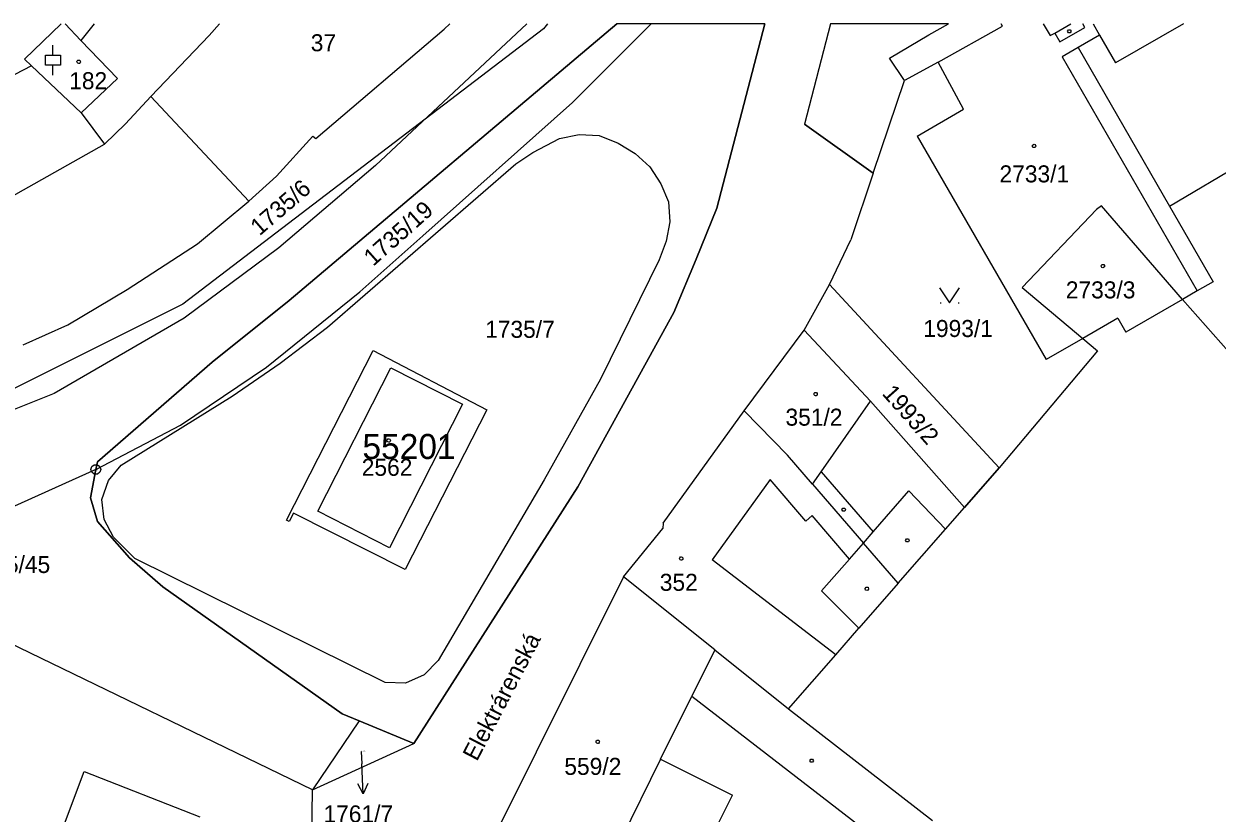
# Model space of a CAD drawing. Extents: x -777309 to -774195, y -1144706 to -1143600.
# Drawn here: x -774697.4 to -774578.2, y -1144278.9 to -1144200 of the extents above; entities that cross this region are included whole.
import ezdxf

# ---------------------------------------------------------------- set-up
doc = ezdxf.new("R2010")
doc.units = 0
for name, color, linetype in [('1', 7, 'Continuous'), ('11', 7, 'Continuous'), ('12', 7, 'Continuous'), ('2', 7, 'Continuous'), ('3', 7, 'Continuous'), ('4', 7, 'Continuous'), ('5', 7, 'Continuous'), ('7', 7, 'Continuous'), ('8', 7, 'Continuous')]:
    doc.layers.add(name, color=color, linetype=linetype)

msp = doc.modelspace()

# ---------------------------------------------------------------- linework, layer by layer
at = {"layer": '1'}
for p, q in [((-774697.3, -1144203.52), (-774693.64, -1144200)), ((-774693.26, -1144200), (-774691.68, -1144201.65)), ((-774690.37, -1144200), (-774691.68, -1144201.65)), ((-774678.86, -1144201.18), (-774677.85, -1144200)), ((-774670.88, -1144227.65), (-774638.18, -1144200)), ((-774668.21, -1144211.45), (-774655.4, -1144200.52)), ((-774647.16, -1144200), (-774662.27, -1144214.14)), ((-774655.4, -1144200.52), (-774654.85, -1144200)), ((-774642.6, -1144207.85), (-774634.75, -1144200)), ((-774623.38, -1144200), (-774628.2, -1144218.4)), ((-774616.82, -1144200), (-774619.43, -1144210.01)), ((-774607.02, -1144201.11), (-774605.06, -1144200)), ((-774595.59, -1144200), (-774594.89, -1144201.18)), ((-774593.95, -1144201.79), (-774591.44, -1144200.35)), ((-774591.44, -1144200.35), (-774591.64, -1144200)), ((-774590.61, -1144200), (-774589.96, -1144201.12)), ((-774691.68, -1144201.65), (-774688.01, -1144205.46)), ((-774684.7, -1144207.25), (-774678.86, -1144201.18)), ((-774610.93, -1144203.43), (-774607.02, -1144201.11)), ((-774594.89, -1144201.18), (-774594.44, -1144200.92)), ((-774594.44, -1144200.92), (-774593.95, -1144201.79)), ((-774589.96, -1144201.12), (-774592.11, -1144202.36)), ((-774592.11, -1144202.36), (-774582.97, -1144218.23)), ((-774696.6, -1144204.21), (-774700.52, -1144206.23)), ((-774696.6, -1144204.21), (-774697.3, -1144203.52)), ((-774691.65, -1144208.9), (-774696.6, -1144204.21)), ((-774609.45, -1144205.67), (-774610.93, -1144203.43)), ((-774606.09, -1144203.83), (-774609.45, -1144205.67)), ((-774603.57, -1144208.52), (-774606.09, -1144203.83)), ((-774582.97, -1144218.23), (-774560.3, -1144204.67)), ((-774688.01, -1144205.46), (-774691.65, -1144208.9)), ((-774612.57, -1144214.92), (-774609.45, -1144205.67)), ((-774687.24, -1144209.98), (-774684.7, -1144207.25)), ((-774684.7, -1144207.25), (-774674.9, -1144217.71)), ((-774691.65, -1144208.9), (-774689.32, -1144212.02)), ((-774657.54, -1144221.17), (-774642.6, -1144207.85)), ((-774608.17, -1144211.21), (-774603.57, -1144208.52)), ((-774689.32, -1144212.02), (-774687.24, -1144209.98)), ((-774612.57, -1144214.92), (-774619.43, -1144210.01)), ((-774672.14, -1144215.22), (-774668.51, -1144211.23)), ((-774668.51, -1144211.23), (-774668.21, -1144211.45)), ((-774608.17, -1144211.21), (-774595.29, -1144233.54)), ((-774700.67, -1144218.43), (-774689.32, -1144212.02)), ((-774662.27, -1144214.14), (-774671.93, -1144222.39)), ((-774612.57, -1144214.92), (-774614.82, -1144221.58)), ((-774674.9, -1144217.71), (-774672.14, -1144215.22)), ((-774680.03, -1144221.99), (-774674.9, -1144217.71)), ((-774628.2, -1144218.4), (-774630.26, -1144223.52)), ((-774589.79, -1144218.19), (-774590.28, -1144218.56)), ((-774581.7, -1144227.54), (-774589.79, -1144218.19)), ((-774582.97, -1144218.23), (-774578.63, -1144225.77)), ((-774590.28, -1144218.56), (-774597.7, -1144226.33)), ((-774687.07, -1144226.55), (-774680.03, -1144221.99)), ((-774663.83, -1144226.79), (-774657.54, -1144221.17)), ((-774616.92, -1144226.06), (-774614.82, -1144221.58)), ((-774671.93, -1144222.39), (-774681.36, -1144229.42)), ((-774630.26, -1144223.52), (-774632.48, -1144228.84)), ((-774692.97, -1144230.06), (-774687.07, -1144226.55)), ((-774673.15, -1144234.31), (-774663.83, -1144226.79)), ((-774619.48, -1144230.59), (-774616.92, -1144226.06)), ((-774600.01, -1144244.37), (-774616.92, -1144226.06)), ((-774597.7, -1144226.33), (-774591.64, -1144231.43)), ((-774580.21, -1144226.68), (-774581.7, -1144227.54)), ((-774578.63, -1144225.77), (-774580.21, -1144226.68)), ((-774678.58, -1144233.82), (-774670.88, -1144227.65)), ((-774581.7, -1144227.54), (-774587.34, -1144230.79)), ((-774574.73, -1144235.44), (-774581.7, -1144227.54)), ((-774632.48, -1144228.84), (-774642.06, -1144246.27)), ((-774697.45, -1144232.07), (-774692.97, -1144230.06)), ((-774681.36, -1144229.42), (-774694.36, -1144236.94)), ((-774588.14, -1144229.41), (-774591.64, -1144231.43)), ((-774588.14, -1144229.41), (-774587.34, -1144230.79)), ((-774625.45, -1144238.68), (-774619.48, -1144230.59)), ((-774612.83, -1144237.69), (-774619.48, -1144230.59)), ((-774591.64, -1144231.43), (-774595.29, -1144233.54)), ((-774591.64, -1144231.43), (-774590.17, -1144232.67)), ((-774671.16, -1144249.59), (-774662.51, -1144232.63)), ((-774662.51, -1144232.63), (-774651.16, -1144238.58)), ((-774590.17, -1144232.67), (-774600.01, -1144244.37)), ((-774690.03, -1144243.75), (-774678.58, -1144233.82)), ((-774681.75, -1144240.09), (-774673.15, -1144234.31)), ((-774694.36, -1144236.94), (-774704.94, -1144241.15)), ((-774651.16, -1144238.58), (-774659.31, -1144254.53)), ((-774633.55, -1144249.88), (-774625.45, -1144238.68)), ((-774625.45, -1144238.68), (-774621.12, -1144243.1)), ((-774603.45, -1144248.31), (-774612.83, -1144237.69)), ((-774690.18, -1144244.53), (-774681.75, -1144240.09)), ((-774618.62, -1144246), (-774621.12, -1144243.1)), ((-774690.18, -1144244.53), (-774701.28, -1144249.52)), ((-774690.73, -1144247.37), (-774690.18, -1144244.53)), ((-774690.18, -1144244.53), (-774690.03, -1144243.75)), ((-774603.45, -1144248.31), (-774600.01, -1144244.37)), ((-774642.06, -1144246.27), (-774658.44, -1144271.89)), ((-774618.62, -1144246), (-774613.54, -1144251.88)), ((-774690.01, -1144249.74), (-774690.73, -1144247.37)), ((-774605.36, -1144250.5), (-774603.45, -1144248.31)), ((-774670.46, -1144248.9), (-774670.89, -1144249.73)), ((-774659.31, -1144254.53), (-774670.46, -1144248.9)), ((-774686.82, -1144253.35), (-774690.01, -1144249.74)), ((-774670.89, -1144249.73), (-774671.16, -1144249.59)), ((-774637.5, -1144255.26), (-774633.59, -1144250.41)), ((-774633.55, -1144249.88), (-774633.59, -1144250.41)), ((-774610.07, -1144255.89), (-774605.36, -1144250.5)), ((-774610.07, -1144255.89), (-774613.54, -1144251.88)), ((-774668.54, -1144276.54), (-774716.05, -1144253.53)), ((-774683.49, -1144256.24), (-774686.82, -1144253.35)), ((-774637.5, -1144255.26), (-774650.89, -1144282.14)), ((-774628.38, -1144262.56), (-774637.5, -1144255.26)), ((-774665.58, -1144268.95), (-774683.49, -1144256.24)), ((-774610.07, -1144255.89), (-774613.99, -1144260.38)), ((-774616.31, -1144263.03), (-774613.99, -1144260.38)), ((-774628.38, -1144262.56), (-774621.03, -1144268.44)), ((-774621.03, -1144268.44), (-774616.31, -1144263.03)), ((-774621.03, -1144268.44), (-774606.64, -1144279.61)), ((-774663.88, -1144269.65), (-774668.54, -1144276.54)), ((-774663.88, -1144269.65), (-774665.58, -1144268.95)), ((-774658.44, -1144271.89), (-774663.88, -1144269.65)), ((-774668.54, -1144276.54), (-774658.44, -1144271.89)), ((-774696.4, -1144288.05), (-774691.35, -1144274.69)), ((-774691.35, -1144274.69), (-774679.8, -1144279.24)), ((-774668.62, -1144281.29), (-774668.54, -1144276.54))]:
    msp.add_line(p, q, dxfattribs=at)
at = {"layer": '11'}
for p, q in [((-774623.38, -1144200), (-774638.18, -1144200)), ((-774605.06, -1144200), (-774616.82, -1144200))]:
    msp.add_line(p, q, dxfattribs=at)
for points in [[(-774645.08, -1144200), (-774645.5, -1144200.5), (-774681.5, -1144228), (-774709.5, -1144242), (-774744.5, -1144253.5), (-774812, -1144265), (-774860.5, -1144263), (-774969.04, -1144252.1), (-774980.31, -1144239.8), (-774996.3, -1144228.96), (-775000, -1144226.45), (-775000, -1144224.76), (-775020.31, -1144224.68)], [(-774638.18, -1144200), (-774670.88, -1144227.65), (-774678.58, -1144233.82), (-774690.03, -1144243.75), (-774690.18, -1144244.53), (-774690.73, -1144247.37), (-774690.01, -1144249.74), (-774686.82, -1144253.35), (-774683.49, -1144256.24), (-774665.58, -1144268.95), (-774663.88, -1144269.65), (-774658.44, -1144271.89), (-774642.06, -1144246.27), (-774632.48, -1144228.84), (-774630.26, -1144223.52), (-774628.2, -1144218.4), (-774623.38, -1144200)], [(-774616.82, -1144200), (-774619.43, -1144210.01), (-774612.57, -1144214.92), (-774609.45, -1144205.67), (-774610.93, -1144203.43), (-774607.02, -1144201.11), (-774605.06, -1144200)]]:
    msp.add_lwpolyline(points, dxfattribs=at)
for points in [[(-774616.92, -1144226.06), (-774600.01, -1144244.37), (-774603.45, -1144248.31), (-774612.83, -1144237.69), (-774619.48, -1144230.59)], [(-774662.51, -1144232.63), (-774651.16, -1144238.58), (-774659.31, -1144254.53), (-774670.46, -1144248.9), (-774670.89, -1144249.73), (-774671.16, -1144249.59)]]:
    msp.add_lwpolyline(points, close=True, dxfattribs=at)
at = {"layer": '12'}
for p, q in [((-774697.3, -1144203.52), (-774693.64, -1144200)), ((-774693.26, -1144200), (-774691.68, -1144201.65)), ((-774606.09, -1144203.83), (-774599.65, -1144200.22)), ((-774599.65, -1144200.22), (-774599.78, -1144200)), ((-774595.59, -1144200), (-774594.89, -1144201.18)), ((-774593.95, -1144201.79), (-774591.44, -1144200.35)), ((-774591.44, -1144200.35), (-774591.64, -1144200)), ((-774590.61, -1144200), (-774589.96, -1144201.12)), ((-774691.68, -1144201.65), (-774688.01, -1144205.46)), ((-774594.89, -1144201.18), (-774594.44, -1144200.92)), ((-774594.44, -1144200.92), (-774593.95, -1144201.79)), ((-774589.96, -1144201.12), (-774592.11, -1144202.36)), ((-774592.11, -1144202.36), (-774593.71, -1144203.28)), ((-774696.6, -1144204.21), (-774697.3, -1144203.52)), ((-774691.65, -1144208.9), (-774696.6, -1144204.21)), ((-774603.57, -1144208.52), (-774606.09, -1144203.83)), ((-774593.71, -1144203.28), (-774580.21, -1144226.68)), ((-774688.01, -1144205.46), (-774691.65, -1144208.9)), ((-774608.17, -1144211.21), (-774603.57, -1144208.52)), ((-774608.17, -1144211.21), (-774595.29, -1144233.54)), ((-774580.21, -1144226.68), (-774581.7, -1144227.54)), ((-774581.7, -1144227.54), (-774587.34, -1144230.79)), ((-774588.14, -1144229.41), (-774591.64, -1144231.43)), ((-774588.14, -1144229.41), (-774587.34, -1144230.79)), ((-774625.45, -1144238.68), (-774619.48, -1144230.59)), ((-774612.83, -1144237.69), (-774619.48, -1144230.59)), ((-774591.64, -1144231.43), (-774595.29, -1144233.54)), ((-774668.02, -1144248.7), (-774660.73, -1144234.37)), ((-774660.73, -1144234.37), (-774653.58, -1144238)), ((-774653.58, -1144238), (-774660.88, -1144252.34)), ((-774633.55, -1144249.88), (-774625.45, -1144238.68)), ((-774625.45, -1144238.68), (-774621.12, -1144243.1)), ((-774625.45, -1144238.68), (-774621.12, -1144243.1)), ((-774617.76, -1144244.77), (-774612.83, -1144237.69)), ((-774618.62, -1144246), (-774621.12, -1144243.1)), ((-774618.62, -1144246), (-774621.12, -1144243.1)), ((-774622.86, -1144245.52), (-774628.64, -1144253.57)), ((-774619.31, -1144249.7), (-774622.86, -1144245.52)), ((-774618.62, -1144246), (-774617.76, -1144244.77)), ((-774618.62, -1144246), (-774613.54, -1144251.88)), ((-774660.88, -1144252.34), (-774668.02, -1144248.7)), ((-774618.65, -1144249.14), (-774619.31, -1144249.7)), ((-774614.95, -1144253.49), (-774618.65, -1144249.14)), ((-774637.5, -1144255.26), (-774633.59, -1144250.41)), ((-774633.55, -1144249.88), (-774633.59, -1144250.41)), ((-774614.95, -1144253.49), (-774613.54, -1144251.88)), ((-774616.31, -1144263.03), (-774628.64, -1144253.57)), ((-774637.5, -1144255.26), (-774650.89, -1144282.14)), ((-774628.38, -1144262.56), (-774637.5, -1144255.26)), ((-774628.38, -1144262.56), (-774637.5, -1144255.26)), ((-774628.38, -1144262.56), (-774630.67, -1144267.18)), ((-774628.38, -1144262.56), (-774621.03, -1144268.44)), ((-774621.03, -1144268.44), (-774616.31, -1144263.03)), ((-774633.8, -1144273.48), (-774630.67, -1144267.18)), ((-774633.8, -1144273.48), (-774640.64, -1144287.32))]:
    msp.add_line(p, q, dxfattribs=at)
at = {"layer": '3'}
for p, q in [((-774694.48, -1144203.14), (-774694.48, -1144202.14)), ((-774605.9, -1144227.89), (-774605.8, -1144227.89)), ((-774604.1, -1144227.89), (-774604, -1144227.89))]:
    msp.add_line(p, q, dxfattribs=at)
for points in [[(-774694.48, -1144205.14), (-774694.48, -1144204.14), (-774695.23, -1144204.14), (-774695.23, -1144203.14), (-774694.48, -1144203.14), (-774693.73, -1144203.14), (-774693.73, -1144204.14), (-774694.48, -1144204.14)], [(-774605.95, -1144226.39), (-774604.95, -1144227.89), (-774603.95, -1144226.39)]]:
    msp.add_lwpolyline(points, dxfattribs=at)
at = {"layer": '4'}
for p, q in [((-774606.09, -1144203.83), (-774599.65, -1144200.22)), ((-774599.65, -1144200.22), (-774599.78, -1144200)), ((-774594.44, -1144200.92), (-774592.84, -1144200)), ((-774581.6, -1144200), (-774588.37, -1144203.88)), ((-774589.96, -1144201.12), (-774588.37, -1144203.88)), ((-774592.11, -1144202.36), (-774593.71, -1144203.28)), ((-774593.71, -1144203.28), (-774580.21, -1144226.68)), ((-774643.9, -1144211.47), (-774641.93, -1144211.04)), ((-774641.93, -1144211.04), (-774639.93, -1144211.17)), ((-774639.93, -1144211.17), (-774638.02, -1144211.91)), ((-774646.56, -1144212.84), (-774643.9, -1144211.47)), ((-774638.02, -1144211.91), (-774636.33, -1144212.96)), ((-774648.26, -1144213.99), (-774646.56, -1144212.84)), ((-774636.33, -1144212.96), (-774634.87, -1144214.28)), ((-774667.06, -1144230.3), (-774648.26, -1144213.99)), ((-774634.87, -1144214.28), (-774633.77, -1144216)), ((-774633.77, -1144216), (-774633.02, -1144217.79)), ((-774633.02, -1144217.79), (-774632.88, -1144219.77)), ((-774632.88, -1144219.77), (-774633.23, -1144221.73)), ((-774633.23, -1144221.73), (-774633.93, -1144223.58)), ((-774633.93, -1144223.58), (-774639.79, -1144235.49)), ((-774671.78, -1144233.89), (-774667.06, -1144230.3)), ((-774676.58, -1144237.21), (-774671.78, -1144233.89)), ((-774668.02, -1144248.7), (-774660.73, -1144234.37)), ((-774660.73, -1144234.37), (-774653.58, -1144238)), ((-774639.79, -1144235.49), (-774645.42, -1144245.57)), ((-774687.67, -1144244.08), (-774676.58, -1144237.21)), ((-774653.58, -1144238), (-774660.88, -1144252.34)), ((-774617.76, -1144244.77), (-774612.83, -1144237.69)), ((-774688.94, -1144245.63), (-774687.67, -1144244.08)), ((-774689.59, -1144247.53), (-774688.94, -1144245.63)), ((-774645.42, -1144245.57), (-774656.02, -1144263.62)), ((-774622.86, -1144245.52), (-774628.64, -1144253.57)), ((-774619.31, -1144249.7), (-774622.86, -1144245.52)), ((-774618.62, -1144246), (-774617.76, -1144244.77)), ((-774617.76, -1144244.77), (-774612.56, -1144250.75)), ((-774612.56, -1144250.75), (-774609.01, -1144246.65)), ((-774609.01, -1144246.65), (-774605.36, -1144250.5)), ((-774689.36, -1144249.52), (-774689.59, -1144247.53)), ((-774660.88, -1144252.34), (-774668.02, -1144248.7)), ((-774618.65, -1144249.14), (-774619.31, -1144249.7)), ((-774614.95, -1144253.49), (-774618.65, -1144249.14)), ((-774688.43, -1144251.3), (-774689.36, -1144249.52)), ((-774686.31, -1144253.41), (-774688.43, -1144251.3)), ((-774614.95, -1144253.49), (-774613.54, -1144251.88)), ((-774613.54, -1144251.88), (-774612.56, -1144250.75)), ((-774661.29, -1144265.82), (-774686.31, -1144253.41)), ((-774616.31, -1144263.03), (-774628.64, -1144253.57)), ((-774617.72, -1144256.65), (-774614.95, -1144253.49)), ((-774613.99, -1144260.38), (-774617.72, -1144256.65)), ((-774628.38, -1144262.56), (-774630.67, -1144267.18)), ((-774656.02, -1144263.62), (-774657.4, -1144265.06)), ((-774659.27, -1144265.89), (-774661.29, -1144265.82)), ((-774657.4, -1144265.06), (-774659.27, -1144265.89)), ((-774633.8, -1144273.48), (-774630.67, -1144267.18)), ((-774630.67, -1144267.18), (-774609.45, -1144283.58)), ((-774633.8, -1144273.48), (-774640.64, -1144287.32)), ((-774633.8, -1144273.48), (-774626.63, -1144277.06)), ((-774628.03, -1144279.87), (-774626.63, -1144277.06))]:
    msp.add_line(p, q, dxfattribs=at)
at = {"layer": '5'}
for points in [[(-774592.89, -1144200.59), (-774592.8, -1144200.74), (-774592.89, -1144200.89), (-774593.07, -1144200.89), (-774593.16, -1144200.74), (-774593.07, -1144200.59)], [(-774691.9, -1144203.62), (-774691.8, -1144203.64), (-774691.75, -1144203.73), (-774691.73, -1144203.79), (-774691.75, -1144203.88), (-774691.83, -1144203.95), (-774691.9, -1144203.96), (-774691.99, -1144203.93), (-774692.05, -1144203.87), (-774692.07, -1144203.79), (-774692.05, -1144203.7), (-774691.97, -1144203.63)], [(-774596.5, -1144212.03), (-774596.4, -1144212.05), (-774596.35, -1144212.14), (-774596.33, -1144212.2), (-774596.35, -1144212.29), (-774596.43, -1144212.36), (-774596.5, -1144212.37), (-774596.59, -1144212.34), (-774596.65, -1144212.28), (-774596.67, -1144212.2), (-774596.65, -1144212.11), (-774596.57, -1144212.04)], [(-774589.64, -1144224.03), (-774589.54, -1144224.05), (-774589.49, -1144224.14), (-774589.47, -1144224.2), (-774589.49, -1144224.29), (-774589.57, -1144224.36), (-774589.64, -1144224.37), (-774589.73, -1144224.34), (-774589.79, -1144224.28), (-774589.81, -1144224.2), (-774589.79, -1144224.11), (-774589.71, -1144224.04)], [(-774618.32, -1144236.83), (-774618.22, -1144236.85), (-774618.17, -1144236.94), (-774618.15, -1144237), (-774618.17, -1144237.09), (-774618.25, -1144237.16), (-774618.32, -1144237.17), (-774618.41, -1144237.14), (-774618.47, -1144237.08), (-774618.49, -1144237), (-774618.47, -1144236.91), (-774618.39, -1144236.84)], [(-774660.95, -1144241.47), (-774660.85, -1144241.49), (-774660.8, -1144241.58), (-774660.78, -1144241.64), (-774660.8, -1144241.73), (-774660.88, -1144241.8), (-774660.95, -1144241.81), (-774661.04, -1144241.78), (-774661.1, -1144241.72), (-774661.12, -1144241.64), (-774661.1, -1144241.55), (-774661.02, -1144241.48)], [(-774615.42, -1144248.38), (-774615.33, -1144248.53), (-774615.42, -1144248.68), (-774615.6, -1144248.68), (-774615.69, -1144248.53), (-774615.6, -1144248.38)], [(-774609.06, -1144251.46), (-774608.97, -1144251.61), (-774609.06, -1144251.76), (-774609.24, -1144251.76), (-774609.33, -1144251.61), (-774609.24, -1144251.46)], [(-774631.74, -1144253.26), (-774631.64, -1144253.28), (-774631.59, -1144253.37), (-774631.57, -1144253.43), (-774631.59, -1144253.52), (-774631.67, -1144253.59), (-774631.74, -1144253.6), (-774631.83, -1144253.57), (-774631.89, -1144253.51), (-774631.91, -1144253.43), (-774631.89, -1144253.34), (-774631.81, -1144253.27)], [(-774613.27, -1144256.27), (-774613.09, -1144256.3), (-774613.04, -1144256.47), (-774613.15, -1144256.61), (-774613.33, -1144256.58), (-774613.38, -1144256.41)], [(-774640.07, -1144271.56), (-774639.97, -1144271.58), (-774639.92, -1144271.67), (-774639.9, -1144271.73), (-774639.92, -1144271.82), (-774640, -1144271.89), (-774640.07, -1144271.9), (-774640.16, -1144271.87), (-774640.22, -1144271.81), (-774640.24, -1144271.73), (-774640.22, -1144271.64), (-774640.14, -1144271.57)], [(-774618.63, -1144273.48), (-774618.54, -1144273.63), (-774618.63, -1144273.78), (-774618.81, -1144273.78), (-774618.9, -1144273.63), (-774618.81, -1144273.48)]]:
    msp.add_lwpolyline(points, close=True, dxfattribs=at)
at = {"layer": '7'}
for p in [(-774663.69, -1144272.71), (-774663.48, -1144276.93)]:
    msp.add_line(p, (-774663.63, -1144273.93), dxfattribs=at)
msp.add_lwpolyline([(-774663.03, -1144275.9), (-774663.48, -1144276.93), (-774664.03, -1144275.95)], dxfattribs=at)
at = {"layer": '8'}
msp.add_line((-774690.3, -1144244.53), (-774690.06, -1144244.53), dxfattribs=at)
msp.add_lwpolyline([(-774690.03, -1144244.05), (-774689.78, -1144244.23), (-774689.68, -1144244.52), (-774689.78, -1144244.81), (-774690.03, -1144244.99), (-774690.34, -1144244.99), (-774690.59, -1144244.81), (-774690.69, -1144244.52), (-774690.59, -1144244.23), (-774690.34, -1144244.05)], close=True, dxfattribs=at)

# ---------------------------------------------------------------- texts
at = {"layer": '11'}
msp.add_text('55201', height=2.5, dxfattribs=at).set_placement((-774663.57, -1144243.48))
at = {"layer": '2'}
for s, height, p in [('37', 1.7, (-774668.73, -1144202.74)), ('182', 1.7, (-774692.85, -1144206.53)), ('2733/1', 1.7, (-774599.96, -1144215.84)), ('2733/3', 1.7, (-774593.34, -1144227.43)), ('1735/7', 1.7, (-774651.32, -1144231.37)), ('1993/1', 1.7, (-774607.57, -1144231.29)), ('351/2', 1.7, (-774621.33, -1144240.15)), ('2562', 1.7, (-774663.64, -1144245.16)), ('1735/45', 1.7, (-774702.96, -1144254.87)), ('352', 1.7, (-774633.88, -1144256.65)), ('1761/7', 0.1, (-774663.67, -1144272.71)), ('559/2', 1.7, (-774643.41, -1144275.04))]:
    msp.add_text(s, height=height, dxfattribs=at).set_placement(p)
for s, rotation, p in [('1735/6', 40.7946, (-774673.84, -1144221.24)), ('1735/19', 41.654, (-774662.5, -1144224.29)), ('1993/2', 311.5744, (-774611.76, -1144236.99))]:
    msp.add_text(s, height=1.7, rotation=rotation, dxfattribs=at).set_placement(p)
at = {"layer": '7'}
msp.add_text('Elektrárenská', height=1.7, rotation=62.4524, dxfattribs=at).set_placement((-774652.14, -1144273.76))
msp.add_text('1761/7', height=1.7, dxfattribs=at).set_placement((-774667.46, -1144279.79))

doc.saveas('drawing.dxf')
